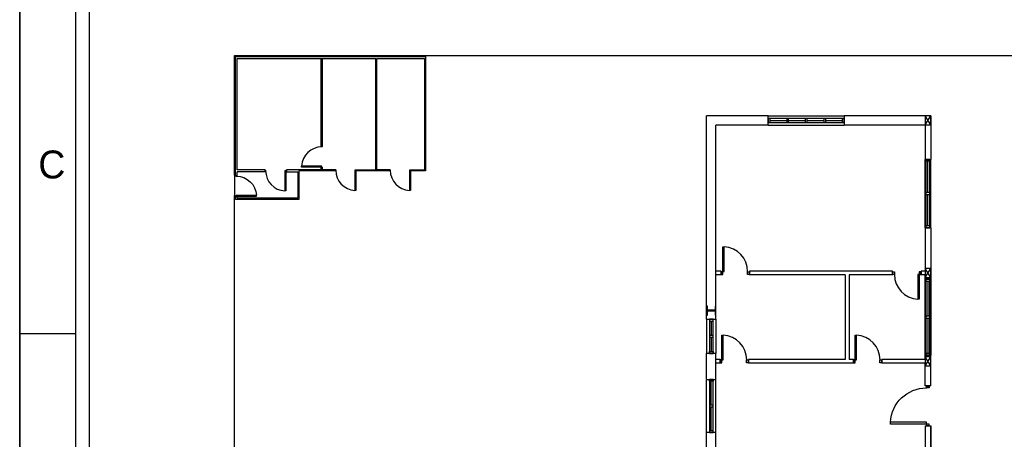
# Model space of a CAD drawing. Header units: millimetres. Extents: x -559 to 10735, y -2326 to 222.
# Tile 634 of 656: x 8187 to 8327, y -781 to -721. Entities that reach past the tile are written whole.
import ezdxf

# ---------------------------------------------------------------- set-up
doc = ezdxf.new("R2010")
doc.units = ezdxf.units.MM
doc.header["$LTSCALE"] = 4
for name, color, linetype in [('Extremos da Area Total', 253, 'Continuous'), ('Modelo', 251, 'Continuous'), ('Modificaçoes da Planta Baixa', 255, 'Continuous'), ('Planta Baixa', 251, 'Continuous')]:
    doc.layers.add(name, color=color, linetype=linetype)

# ---------------------------------------------------------------- blocks, each defined once
blk = doc.blocks.new('AUW01D3S-flat-9-flat-1')
at = {"color": 9}
for p, q in [((-0.075, 0), (-0.075, 1.8)), ((0.075, 0), (0.075, 1.8))]:
    blk.add_line(p, q, dxfattribs=at)
blk = doc.blocks.new('AUD18D1S-flat-19-flat-1')
at = {"color": 9}
for p, q in [((-0.075, 1.8), (0.075, 1.8)), ((0.075, 0), (-0.075, 0))]:
    blk.add_line(p, q, dxfattribs=at)
blk = doc.blocks.new('AUD19D1S-flat-19-flat-1')
at = {"color": 9}
for p, q in [((0, 1.8), (0, 1.8)), ((0, 0), (0, 0))]:
    blk.add_line(p, q, dxfattribs=at)
blk = doc.blocks.new('AUD37D1S-flat-53-flat-1')
at = {"color": 9}
for p, q in [((-0.05, 0.05), (-0.05, 0)), ((0.05, 0.05), (-0.05, 0.05)), ((-0.05, 0), (0.05, 0)), ((0.05, 0), (0.05, 0.05))]:
    blk.add_line(p, q, dxfattribs=at)
at = {"color": 9, "oblique": 36.8699, "width": 1.25, "flags": 3}
for p in [(-0.05, 0.05), (0, 0.05), (0.05, 0.05)]:
    blk.add_attdef('JAMBPT', p, '', height=0.00632, rotation=153.4349, dxfattribs=at)
at = {"color": 9, "width": 0.5, "flags": 3}
for p in [(-0.05, 0.05), (0, 0.05)]:
    blk.add_attdef('JAMBPT', p, '', height=0.01, rotation=90, dxfattribs=at)
blk = doc.blocks.new('AUD37D1S-flat-52-flat-1')
at = {"color": 9}
for p, q in [((-0.05, 0), (0.05, 0)), ((-0.05, -0.05), (-0.05, 0)), ((0.05, 0), (0.05, -0.05)), ((0.05, -0.05), (-0.05, -0.05))]:
    blk.add_line(p, q, dxfattribs=at)
at = {"color": 9, "text_generation_flag": 4, "flags": 3}
for p, height, rotation, width in [((-0.05, -0.05), 0.00632, 206.5651, 1.25), ((-0.05, -0.05), 0.01, 270, 0.5), ((0, -0.05), 0.00632, 206.5651, 1.25), ((0, -0.05), 0.01, 270, 0.5), ((0.05, -0.05), 0.00632, 206.5651, 1.25)]:
    blk.add_attdef('JAMBPT', p, '', height=height, rotation=rotation, dxfattribs=dict(at, width=width))
blk = doc.blocks.new('AUD40D1S-flat-18-flat-1')
at = {"color": 9}
for p, q in [((-0.05, 0.9), (-0.05, -0.9)), ((0.05, 0.9), (-0.05, 0.9)), ((0.05, -0.9), (0.05, 0.9)), ((-0.05, -0.9), (0.05, -0.9))]:
    blk.add_line(p, q, dxfattribs=at)
blk = doc.blocks.new('AUD40D1S-flat-17-flat-1')
at = {"color": 9}
for p, q in [((-0.05, 0.9), (-0.05, -0.9)), ((0.05, 0.9), (-0.05, 0.9)), ((0.05, -0.9), (0.05, 0.9)), ((-0.05, -0.9), (0.05, -0.9))]:
    blk.add_line(p, q, dxfattribs=at)
blk = doc.blocks.new('AUD37D1S-flat-51-flat-1')
at = {"color": 9}
for p, q in [((-0.05, 0.05), (-0.05, 0)), ((0.05, 0.05), (-0.05, 0.05)), ((-0.05, 0), (0.05, 0)), ((0.05, 0), (0.05, 0.05))]:
    blk.add_line(p, q, dxfattribs=at)
at = {"color": 9, "oblique": 36.8699, "width": 1.25, "flags": 3}
for p in [(-0.05, 0.05), (0, 0.05), (0.05, 0.05)]:
    blk.add_attdef('JAMBPT', p, '', height=0.00632, rotation=153.4349, dxfattribs=at)
at = {"color": 9, "width": 0.5, "flags": 3}
for p in [(-0.05, 0.05), (0, 0.05)]:
    blk.add_attdef('JAMBPT', p, '', height=0.01, rotation=90, dxfattribs=at)
blk = doc.blocks.new('AUW01D1S-flat-22-flat-1')
at = {"color": 9}
blk.add_line((0, -0.4125), (0, 0.4125), dxfattribs=at)
blk = doc.blocks.new('AUW01D1S-flat-21-flat-1')
at = {"color": 9}
blk.add_line((0, -0.4125), (0, 0.4125), dxfattribs=at)
blk = doc.blocks.new('AUW01D3S-flat-5-flat-1')
at = {"color": 9}
for p, q in [((-0.075, 0), (-0.075, -2)), ((0.075, 0), (0.075, -2))]:
    blk.add_line(p, q, dxfattribs=at)
blk = doc.blocks.new('AUD18D1S-flat-15-flat-1')
at = {"color": 9}
for p, q in [((-0.075, 0), (0.075, 0)), ((0.075, -2), (-0.075, -2))]:
    blk.add_line(p, q, dxfattribs=at)
blk = doc.blocks.new('AUD19D1S-flat-15-flat-1')
at = {"color": 9}
for p, q in [((0, 0), (0, 0)), ((0, -2), (0, -2))]:
    blk.add_line(p, q, dxfattribs=at)
blk = doc.blocks.new('AUD37D1S-flat-41-flat-1')
at = {"color": 9}
for p, q in [((0.05, 0), (-0.05, 0)), ((-0.05, 0), (-0.05, -0.05)), ((0.05, -0.05), (0.05, 0)), ((-0.05, -0.05), (0.05, -0.05))]:
    blk.add_line(p, q, dxfattribs=at)
at = {"color": 9, "oblique": 36.8699, "width": 1.25, "flags": 3}
for p in [(-0.05, -0.05), (0, -0.05), (0.05, -0.05)]:
    blk.add_attdef('JAMBPT', p, '', height=0.00632, rotation=333.4349, dxfattribs=at)
at = {"color": 9, "width": 0.5, "flags": 3}
for p in [(0, -0.05), (0.05, -0.05)]:
    blk.add_attdef('JAMBPT', p, '', height=0.01, rotation=270, dxfattribs=at)
blk = doc.blocks.new('AUD37D1S-flat-40-flat-1')
at = {"color": 9}
for p, q in [((-0.05, 0.05), (0.05, 0.05)), ((-0.05, 0), (-0.05, 0.05)), ((0.05, 0), (-0.05, 0)), ((0.05, 0.05), (0.05, 0))]:
    blk.add_line(p, q, dxfattribs=at)
at = {"color": 9, "text_generation_flag": 4, "flags": 3}
for p, height, rotation, width in [((-0.05, 0.05), 0.00632, 26.5651, 1.25), ((0, 0.05), 0.01, 90, 0.5), ((0, 0.05), 0.00632, 26.5651, 1.25), ((0.05, 0.05), 0.01, 90, 0.5), ((0.05, 0.05), 0.00632, 26.5651, 1.25)]:
    blk.add_attdef('JAMBPT', p, '', height=height, rotation=rotation, dxfattribs=dict(at, width=width))
blk = doc.blocks.new('AUD40D1S-flat-10-flat-1')
at = {"color": 9}
for p, q in [((0.05, 1), (-0.05, 1)), ((-0.05, 1), (-0.05, -1)), ((0.05, -1), (0.05, 1)), ((-0.05, -1), (0.05, -1))]:
    blk.add_line(p, q, dxfattribs=at)
blk = doc.blocks.new('AUD40D1S-flat-9-flat-1')
at = {"color": 9}
for p, q in [((0.05, 1), (-0.05, 1)), ((-0.05, 1), (-0.05, -1)), ((0.05, -1), (0.05, 1)), ((-0.05, -1), (0.05, -1))]:
    blk.add_line(p, q, dxfattribs=at)
blk = doc.blocks.new('AUD37D1S-flat-39-flat-1')
at = {"color": 9}
for p, q in [((0.05, 0), (-0.05, 0)), ((-0.05, 0), (-0.05, -0.05)), ((0.05, -0.05), (0.05, 0)), ((-0.05, -0.05), (0.05, -0.05))]:
    blk.add_line(p, q, dxfattribs=at)
at = {"color": 9, "oblique": 36.8699, "width": 1.25, "flags": 3}
for p in [(-0.05, -0.05), (0, -0.05), (0.05, -0.05)]:
    blk.add_attdef('JAMBPT', p, '', height=0.00632, rotation=333.4349, dxfattribs=at)
at = {"color": 9, "width": 0.5, "flags": 3}
for p in [(0, -0.05), (0.05, -0.05)]:
    blk.add_attdef('JAMBPT', p, '', height=0.01, rotation=270, dxfattribs=at)
blk = doc.blocks.new('AUW01D1S-flat-14-flat-1')
at = {"color": 9}
blk.add_line((0, 0.4625), (0, -0.4625), dxfattribs=at)
blk = doc.blocks.new('AUW01D1S-flat-13-flat-1')
at = {"color": 9}
blk.add_line((0, 0.4625), (0, -0.4625), dxfattribs=at)
blk = doc.blocks.new('AUW01D3S-flat-4-flat-1')
at = {"color": 9}
for p, q in [((0, 0.125), (2, 0.125)), ((0, -0.125), (2, -0.125))]:
    blk.add_line(p, q, dxfattribs=at)
blk = doc.blocks.new('AUD18D1S-flat-14-flat-1')
at = {"color": 9}
for p, q in [((0, -0.125), (0, 0.125)), ((2, 0.125), (2, -0.125))]:
    blk.add_line(p, q, dxfattribs=at)
blk = doc.blocks.new('AUD19D1S-flat-14-flat-1')
at = {"color": 9}
for p, q in [((0, 0), (0, 0)), ((2, 0), (2, 0))]:
    blk.add_line(p, q, dxfattribs=at)
blk = doc.blocks.new('AUD37D1S-flat-38-flat-1')
at = {"color": 9}
for p, q in [((0, 0.05), (0, -0.05)), ((0.05, 0.05), (0, 0.05)), ((0.05, -0.05), (0.05, 0.05)), ((0, -0.05), (0.05, -0.05))]:
    blk.add_line(p, q, dxfattribs=at)
at = {"color": 9, "oblique": 36.8699, "width": 1.25, "flags": 3}
for p in [(0.05, 0.05), (0.05, 0), (0.05, -0.05)]:
    blk.add_attdef('JAMBPT', p, '', height=0.00632, rotation=63.4349, dxfattribs=at)
at = {"color": 9, "width": 0.5, "flags": 3}
for p in [(0.05, 0.05), (0.05, 0)]:
    blk.add_attdef('JAMBPT', p, '', height=0.01, dxfattribs=at)
blk = doc.blocks.new('AUD37D1S-flat-37-flat-1')
at = {"color": 9}
for p, q in [((-0.05, 0.05), (0, 0.05)), ((-0.05, -0.05), (-0.05, 0.05)), ((0, 0.05), (0, -0.05)), ((0, -0.05), (-0.05, -0.05))]:
    blk.add_line(p, q, dxfattribs=at)
at = {"color": 9, "text_generation_flag": 4, "flags": 3}
for p, height, rotation, width in [((-0.05, 0.05), 0.01, 180, 0.5), ((-0.05, 0), 0.01, 180, 0.5), ((-0.05, 0.05), 0.00632, 116.5651, 1.25), ((-0.05, 0), 0.00632, 116.5651, 1.25), ((-0.05, -0.05), 0.00632, 116.5651, 1.25)]:
    blk.add_attdef('JAMBPT', p, '', height=height, rotation=rotation, dxfattribs=dict(at, width=width))
blk = doc.blocks.new('AUD40D1S-flat-8-flat-1')
at = {"color": 9}
for p, q in [((-1, 0.05), (-1, -0.05)), ((1, 0.05), (-1, 0.05)), ((1, -0.05), (1, 0.05)), ((-1, -0.05), (1, -0.05))]:
    blk.add_line(p, q, dxfattribs=at)
blk = doc.blocks.new('AUD40D1S-flat-7-flat-1')
at = {"color": 9}
for p, q in [((-1, 0.05), (-1, -0.05)), ((1, 0.05), (-1, 0.05)), ((1, -0.05), (1, 0.05)), ((-1, -0.05), (1, -0.05))]:
    blk.add_line(p, q, dxfattribs=at)
blk = doc.blocks.new('AUD37D1S-flat-36-flat-1')
at = {"color": 9}
for p, q in [((0, 0.05), (0, -0.05)), ((0.05, 0.05), (0, 0.05)), ((0.05, -0.05), (0.05, 0.05)), ((0, -0.05), (0.05, -0.05))]:
    blk.add_line(p, q, dxfattribs=at)
at = {"color": 9, "oblique": 36.8699, "width": 1.25, "flags": 3}
for p in [(0.05, 0.05), (0.05, 0), (0.05, -0.05)]:
    blk.add_attdef('JAMBPT', p, '', height=0.00632, rotation=63.4349, dxfattribs=at)
at = {"color": 9, "width": 0.5, "flags": 3}
for p in [(0.05, 0.05), (0.05, 0)]:
    blk.add_attdef('JAMBPT', p, '', height=0.01, dxfattribs=at)
blk = doc.blocks.new('AUD37D1S-flat-35-flat-1')
at = {"color": 9}
for p, q in [((0, 0.05), (0, -0.05)), ((0.05, 0.05), (0, 0.05)), ((0.05, -0.05), (0.05, 0.05)), ((0, -0.05), (0.05, -0.05))]:
    blk.add_line(p, q, dxfattribs=at)
at = {"color": 9, "oblique": 36.8699, "width": 1.25, "flags": 3}
for p in [(0.05, 0.05), (0.05, 0), (0.05, -0.05)]:
    blk.add_attdef('JAMBPT', p, '', height=0.00632, rotation=63.4349, dxfattribs=at)
at = {"color": 9, "width": 0.5, "flags": 3}
for p in [(0.05, 0.05), (0.05, 0)]:
    blk.add_attdef('JAMBPT', p, '', height=0.01, dxfattribs=at)
blk = doc.blocks.new('AUD37D1S-flat-34-flat-1')
at = {"color": 9}
for p, q in [((0, 0.05), (0, -0.05)), ((0.05, 0.05), (0, 0.05)), ((0.05, -0.05), (0.05, 0.05)), ((0, -0.05), (0.05, -0.05))]:
    blk.add_line(p, q, dxfattribs=at)
at = {"color": 9, "oblique": 36.8699, "width": 1.25, "flags": 3}
for p in [(0.05, 0.05), (0.05, 0), (0.05, -0.05)]:
    blk.add_attdef('JAMBPT', p, '', height=0.00632, rotation=63.4349, dxfattribs=at)
at = {"color": 9, "width": 0.5, "flags": 3}
for p in [(0.05, 0.05), (0.05, 0)]:
    blk.add_attdef('JAMBPT', p, '', height=0.01, dxfattribs=at)
blk = doc.blocks.new('AUW01D1S-flat-12-flat-1')
at = {"color": 9}
blk.add_line((-0.21875, 0), (0.21875, 0), dxfattribs=at)
blk = doc.blocks.new('AUW01D1S-flat-11-flat-1')
at = {"color": 9}
blk.add_line((-0.21875, 0), (0.21875, 0), dxfattribs=at)
blk = doc.blocks.new('AUW01D1S-flat-10-flat-1')
at = {"color": 9}
blk.add_line((-0.21875, 0), (0.21875, 0), dxfattribs=at)
blk = doc.blocks.new('AUW01D1S-flat-9-flat-1')
at = {"color": 9}
blk.add_line((-0.21875, 0), (0.21875, 0), dxfattribs=at)
blk = doc.blocks.new('AUW01D3S-flat-2-flat-1')
at = {"color": 9}
for p, q in [((-0.125, 0), (-0.125, 1.4)), ((0.125, 0), (0.125, 1.4))]:
    blk.add_line(p, q, dxfattribs=at)
blk = doc.blocks.new('AUD18D1S-flat-12-flat-1')
at = {"color": 9}
for p, q in [((-0.125, 1.4), (0.125, 1.4)), ((0.125, 0), (-0.125, 0))]:
    blk.add_line(p, q, dxfattribs=at)
blk = doc.blocks.new('AUD19D1S-flat-12-flat-1')
at = {"color": 9}
for p, q in [((0, 1.4), (0, 1.4)), ((0, 0), (0, 0))]:
    blk.add_line(p, q, dxfattribs=at)
blk = doc.blocks.new('AUD37D1S-flat-28-flat-1')
at = {"color": 9}
for p, q in [((-0.05, 0.05), (-0.05, 0)), ((0.05, 0.05), (-0.05, 0.05)), ((-0.05, 0), (0.05, 0)), ((0.05, 0), (0.05, 0.05))]:
    blk.add_line(p, q, dxfattribs=at)
at = {"color": 9, "oblique": 36.8699, "width": 1.25, "flags": 3}
for p in [(-0.05, 0.05), (0, 0.05), (0.05, 0.05)]:
    blk.add_attdef('JAMBPT', p, '', height=0.00632, rotation=153.4349, dxfattribs=at)
at = {"color": 9, "width": 0.5, "flags": 3}
for p in [(-0.05, 0.05), (0, 0.05)]:
    blk.add_attdef('JAMBPT', p, '', height=0.01, rotation=90, dxfattribs=at)
blk = doc.blocks.new('AUD37D1S-flat-27-flat-1')
at = {"color": 9}
for p, q in [((-0.05, 0), (0.05, 0)), ((-0.05, -0.05), (-0.05, 0)), ((0.05, 0), (0.05, -0.05)), ((0.05, -0.05), (-0.05, -0.05))]:
    blk.add_line(p, q, dxfattribs=at)
at = {"color": 9, "text_generation_flag": 4, "flags": 3}
for p, height, rotation, width in [((-0.05, -0.05), 0.00632, 206.5651, 1.25), ((-0.05, -0.05), 0.01, 270, 0.5), ((0, -0.05), 0.00632, 206.5651, 1.25), ((0, -0.05), 0.01, 270, 0.5), ((0.05, -0.05), 0.00632, 206.5651, 1.25)]:
    blk.add_attdef('JAMBPT', p, '', height=height, rotation=rotation, dxfattribs=dict(at, width=width))
blk = doc.blocks.new('AUD40D1S-flat-4-flat-1')
at = {"color": 9}
for p, q in [((-0.05, 0.7), (-0.05, -0.7)), ((0.05, 0.7), (-0.05, 0.7)), ((0.05, -0.7), (0.05, 0.7)), ((-0.05, -0.7), (0.05, -0.7))]:
    blk.add_line(p, q, dxfattribs=at)
blk = doc.blocks.new('AUD40D1S-flat-3-flat-1')
at = {"color": 9}
for p, q in [((-0.05, 0.7), (-0.05, -0.7)), ((0.05, 0.7), (-0.05, 0.7)), ((0.05, -0.7), (0.05, 0.7)), ((-0.05, -0.7), (0.05, -0.7))]:
    blk.add_line(p, q, dxfattribs=at)
blk = doc.blocks.new('AUD37D1S-flat-26-flat-1')
at = {"color": 9}
for p, q in [((-0.05, 0.05), (-0.05, 0)), ((0.05, 0.05), (-0.05, 0.05)), ((-0.05, 0), (0.05, 0)), ((0.05, 0), (0.05, 0.05))]:
    blk.add_line(p, q, dxfattribs=at)
at = {"color": 9, "oblique": 36.8699, "width": 1.25, "flags": 3}
for p in [(-0.05, 0.05), (0, 0.05), (0.05, 0.05)]:
    blk.add_attdef('JAMBPT', p, '', height=0.00632, rotation=153.4349, dxfattribs=at)
at = {"color": 9, "width": 0.5, "flags": 3}
for p in [(-0.05, 0.05), (0, 0.05)]:
    blk.add_attdef('JAMBPT', p, '', height=0.01, rotation=90, dxfattribs=at)
blk = doc.blocks.new('AUW01D1S-flat-4-flat-1')
at = {"color": 9}
blk.add_line((0, -0.3125), (0, 0.3125), dxfattribs=at)
blk = doc.blocks.new('AUW01D1S-flat-3-flat-1')
at = {"color": 9}
blk.add_line((0, -0.3125), (0, 0.3125), dxfattribs=at)
blk = doc.blocks.new('AUW01D3S-flat-1-flat-1')
at = {"color": 9}
for p, q in [((-0.125, 0), (-0.125, -0.9)), ((0.125, 0), (0.125, -0.9))]:
    blk.add_line(p, q, dxfattribs=at)
blk = doc.blocks.new('AUD18D1S-flat-11-flat-1')
at = {"color": 9}
for p, q in [((-0.125, 0), (0.125, 0)), ((0.125, -0.9), (-0.125, -0.9))]:
    blk.add_line(p, q, dxfattribs=at)
blk = doc.blocks.new('AUD19D1S-flat-11-flat-1')
at = {"color": 9}
for p, q in [((0, 0), (0, 0)), ((0, -0.9), (0, -0.9))]:
    blk.add_line(p, q, dxfattribs=at)
blk = doc.blocks.new('AUD37D1S-flat-25-flat-1')
at = {"color": 9}
for p, q in [((0.05, 0), (-0.05, 0)), ((-0.05, 0), (-0.05, -0.05)), ((0.05, -0.05), (0.05, 0)), ((-0.05, -0.05), (0.05, -0.05))]:
    blk.add_line(p, q, dxfattribs=at)
at = {"color": 9, "oblique": 36.8699, "width": 1.25, "flags": 3}
for p in [(-0.05, -0.05), (0, -0.05), (0.05, -0.05)]:
    blk.add_attdef('JAMBPT', p, '', height=0.00632, rotation=333.4349, dxfattribs=at)
at = {"color": 9, "width": 0.5, "flags": 3}
for p in [(0, -0.05), (0.05, -0.05)]:
    blk.add_attdef('JAMBPT', p, '', height=0.01, rotation=270, dxfattribs=at)
blk = doc.blocks.new('AUD37D1S-flat-24-flat-1')
at = {"color": 9}
for p, q in [((-0.05, 0.05), (0.05, 0.05)), ((-0.05, 0), (-0.05, 0.05)), ((0.05, 0), (-0.05, 0)), ((0.05, 0.05), (0.05, 0))]:
    blk.add_line(p, q, dxfattribs=at)
at = {"color": 9, "text_generation_flag": 4, "flags": 3}
for p, height, rotation, width in [((-0.05, 0.05), 0.00632, 26.5651, 1.25), ((0, 0.05), 0.01, 90, 0.5), ((0, 0.05), 0.00632, 26.5651, 1.25), ((0.05, 0.05), 0.01, 90, 0.5), ((0.05, 0.05), 0.00632, 26.5651, 1.25)]:
    blk.add_attdef('JAMBPT', p, '', height=height, rotation=rotation, dxfattribs=dict(at, width=width))
blk = doc.blocks.new('AUD40D1S-flat-2-flat-1')
at = {"color": 9}
for p, q in [((0.05, 0.45), (-0.05, 0.45)), ((-0.05, 0.45), (-0.05, -0.45)), ((0.05, -0.45), (0.05, 0.45)), ((-0.05, -0.45), (0.05, -0.45))]:
    blk.add_line(p, q, dxfattribs=at)
blk = doc.blocks.new('AUD40D1S-flat-1-flat-1')
at = {"color": 9}
for p, q in [((0.05, 0.45), (-0.05, 0.45)), ((-0.05, 0.45), (-0.05, -0.45)), ((0.05, -0.45), (0.05, 0.45)), ((-0.05, -0.45), (0.05, -0.45))]:
    blk.add_line(p, q, dxfattribs=at)
blk = doc.blocks.new('AUD37D1S-flat-23-flat-1')
at = {"color": 9}
for p, q in [((0.05, 0), (-0.05, 0)), ((-0.05, 0), (-0.05, -0.05)), ((0.05, -0.05), (0.05, 0)), ((-0.05, -0.05), (0.05, -0.05))]:
    blk.add_line(p, q, dxfattribs=at)
at = {"color": 9, "oblique": 36.8699, "width": 1.25, "flags": 3}
for p in [(-0.05, -0.05), (0, -0.05), (0.05, -0.05)]:
    blk.add_attdef('JAMBPT', p, '', height=0.00632, rotation=333.4349, dxfattribs=at)
at = {"color": 9, "width": 0.5, "flags": 3}
for p in [(0, -0.05), (0.05, -0.05)]:
    blk.add_attdef('JAMBPT', p, '', height=0.01, rotation=270, dxfattribs=at)
blk = doc.blocks.new('AUW01D1S-flat-2-flat-1')
at = {"color": 9}
blk.add_line((0, 0.1875), (0, -0.1875), dxfattribs=at)
blk = doc.blocks.new('AUW01D1S-flat-1-flat-1')
at = {"color": 9}
blk.add_line((0, 0.1875), (0, -0.1875), dxfattribs=at)
blk = doc.blocks.new('AUD18D1S-flat-8-flat-1')
at = {"color": 9}
for p, q in [((0, -0.05), (0, 0.05)), ((0.75, 0.05), (0.75, -0.05))]:
    blk.add_line(p, q, dxfattribs=at)
blk = doc.blocks.new('AUD19D1S-flat-8-flat-1')
at = {"color": 9}
for p, q in [((0, 0), (0, 0)), ((0.75, 0), (0.75, 0))]:
    blk.add_line(p, q, dxfattribs=at)
blk = doc.blocks.new('AUD37D1S-flat-18-flat-1')
at = {"color": 9}
for p, q in [((0, 0.0375), (0, -0.0375)), ((0.05, 0.0375), (0, 0.0375)), ((0.05, -0.0375), (0.05, 0.0375)), ((0, -0.0375), (0.05, -0.0375))]:
    blk.add_line(p, q, dxfattribs=at)
at = {"color": 9, "oblique": 22.61986, "width": 1.083333, "flags": 3}
for p in [(0.05, 0.0375), (0.05, 0), (0.05, -0.0375)]:
    blk.add_attdef('JAMBPT', p, '', height=0.00588, rotation=56.30993, dxfattribs=at)
at = {"color": 9, "width": 0.666667, "flags": 3}
for p in [(0.05, 0.0375), (0.05, 0)]:
    blk.add_attdef('JAMBPT', p, '', height=0.0075, dxfattribs=at)
blk = doc.blocks.new('AUD37D1S-flat-17-flat-1')
at = {"color": 9}
for p, q in [((-0.05, 0.0375), (0, 0.0375)), ((-0.05, -0.0375), (-0.05, 0.0375)), ((0, 0.0375), (0, -0.0375)), ((0, -0.0375), (-0.05, -0.0375))]:
    blk.add_line(p, q, dxfattribs=at)
at = {"color": 9, "text_generation_flag": 4, "flags": 3}
for p, height, rotation, width in [((-0.05, 0.0375), 0.0075, 180, 0.666667), ((-0.05, 0), 0.0075, 180, 0.666667), ((-0.05, 0.0375), 0.00588, 123.69007, 1.083333), ((-0.05, 0), 0.00588, 123.69007, 1.083333), ((-0.05, -0.0375), 0.00588, 123.69007, 1.083333)]:
    blk.add_attdef('JAMBPT', p, '', height=height, rotation=rotation, dxfattribs=dict(at, width=width))
blk = doc.blocks.new('AUD41D1S-flat-8-flat-1')
at = {"color": 9}
for p, q in [((-0.375, 0.0375), (-0.375, -0.0375)), ((0.375, -0.0375), (0.375, 0.0375))]:
    blk.add_line(p, q, dxfattribs=at)
blk = doc.blocks.new('AUD29D1S-flat-12-flat-1')
at = {"color": 9}
for p, q in [((-0.325, 0.65), (-0.293, 0.65)), ((-0.325, 0), (-0.325, 0.65)), ((-0.293, 0), (-0.293, 0.65)), ((-0.325, 0), (-0.293, 0))]:
    blk.add_line(p, q, dxfattribs=at)
blk.add_ellipse((-0.325, 0), major_axis=(-0.46, 0.46), ratio=1, start_param=3.926991, end_param=5.449157, dxfattribs=at)
blk = doc.blocks.new('AUD18D1S-flat-7-flat-1')
at = {"color": 9}
for p, q in [((0, -0.05), (0, 0.05)), ((0.75, 0.05), (0.75, -0.05))]:
    blk.add_line(p, q, dxfattribs=at)
blk = doc.blocks.new('AUD19D1S-flat-7-flat-1')
at = {"color": 9}
for p, q in [((0, 0), (0, 0)), ((0.75, 0), (0.75, 0))]:
    blk.add_line(p, q, dxfattribs=at)
blk = doc.blocks.new('AUD37D1S-flat-16-flat-1')
at = {"color": 9}
for p, q in [((0, 0.0375), (0, -0.0375)), ((0.05, 0.0375), (0, 0.0375)), ((0.05, -0.0375), (0.05, 0.0375)), ((0, -0.0375), (0.05, -0.0375))]:
    blk.add_line(p, q, dxfattribs=at)
at = {"color": 9, "oblique": 22.61986, "width": 1.083333, "flags": 3}
for p in [(0.05, 0.0375), (0.05, 0), (0.05, -0.0375)]:
    blk.add_attdef('JAMBPT', p, '', height=0.00588, rotation=56.30993, dxfattribs=at)
at = {"color": 9, "width": 0.666667, "flags": 3}
for p in [(0.05, 0.0375), (0.05, 0)]:
    blk.add_attdef('JAMBPT', p, '', height=0.0075, dxfattribs=at)
blk = doc.blocks.new('AUD37D1S-flat-15-flat-1')
at = {"color": 9}
for p, q in [((-0.05, 0.0375), (0, 0.0375)), ((-0.05, -0.0375), (-0.05, 0.0375)), ((0, 0.0375), (0, -0.0375)), ((0, -0.0375), (-0.05, -0.0375))]:
    blk.add_line(p, q, dxfattribs=at)
at = {"color": 9, "text_generation_flag": 4, "flags": 3}
for p, height, rotation, width in [((-0.05, 0.0375), 0.0075, 180, 0.666667), ((-0.05, 0), 0.0075, 180, 0.666667), ((-0.05, 0.0375), 0.00588, 123.69007, 1.083333), ((-0.05, 0), 0.00588, 123.69007, 1.083333), ((-0.05, -0.0375), 0.00588, 123.69007, 1.083333)]:
    blk.add_attdef('JAMBPT', p, '', height=height, rotation=rotation, dxfattribs=dict(at, width=width))
blk = doc.blocks.new('AUD41D1S-flat-7-flat-1')
at = {"color": 9}
for p, q in [((-0.375, 0.0375), (-0.375, -0.0375)), ((0.375, -0.0375), (0.375, 0.0375))]:
    blk.add_line(p, q, dxfattribs=at)
blk = doc.blocks.new('AUD29D1S-flat-11-flat-1')
at = {"color": 9}
for p, q in [((-0.325, 0.65), (-0.293, 0.65)), ((-0.325, 0), (-0.325, 0.65)), ((-0.293, 0), (-0.293, 0.65)), ((-0.325, 0), (-0.293, 0))]:
    blk.add_line(p, q, dxfattribs=at)
blk.add_ellipse((-0.325, 0), major_axis=(-0.46, 0.46), ratio=1, start_param=3.926991, end_param=5.449157, dxfattribs=at)
blk = doc.blocks.new('AUD18D1S-flat-6-flat-1')
at = {"color": 9}
for p, q in [((-0.75, -0.05), (-0.75, 0.05)), ((0, 0.05), (0, -0.05))]:
    blk.add_line(p, q, dxfattribs=at)
blk = doc.blocks.new('AUD19D1S-flat-6-flat-1')
at = {"color": 9}
for p, q in [((-0.75, 0), (-0.75, 0)), ((0, 0), (0, 0))]:
    blk.add_line(p, q, dxfattribs=at)
blk = doc.blocks.new('AUD37D1S-flat-14-flat-1')
at = {"color": 9}
for p, q in [((-0.05, 0.0375), (-0.05, -0.0375)), ((0, 0.0375), (-0.05, 0.0375)), ((0, -0.0375), (0, 0.0375)), ((-0.05, -0.0375), (0, -0.0375))]:
    blk.add_line(p, q, dxfattribs=at)
at = {"color": 9, "width": 0.666667, "flags": 3}
for p in [(-0.05, 0), (-0.05, -0.0375)]:
    blk.add_attdef('JAMBPT', p, '', height=0.0075, rotation=180, dxfattribs=at)
at = {"color": 9, "oblique": 22.61986, "width": 1.083333, "flags": 3}
for p in [(-0.05, 0.0375), (-0.05, 0), (-0.05, -0.0375)]:
    blk.add_attdef('JAMBPT', p, '', height=0.00588, rotation=236.30993, dxfattribs=at)
blk = doc.blocks.new('AUD37D1S-flat-13-flat-1')
at = {"color": 9}
for p, q in [((0, -0.0375), (0, 0.0375)), ((0, 0.0375), (0.05, 0.0375)), ((0.05, 0.0375), (0.05, -0.0375)), ((0.05, -0.0375), (0, -0.0375))]:
    blk.add_line(p, q, dxfattribs=at)
at = {"color": 9, "text_generation_flag": 4, "width": 1.083333, "flags": 3}
for p in [(0.05, 0.0375), (0.05, 0), (0.05, -0.0375)]:
    blk.add_attdef('JAMBPT', p, '', height=0.00588, rotation=303.69007, dxfattribs=at)
at = {"color": 9, "text_generation_flag": 4, "width": 0.666667, "flags": 3}
for p in [(0.05, 0), (0.05, -0.0375)]:
    blk.add_attdef('JAMBPT', p, '', height=0.0075, dxfattribs=at)
blk = doc.blocks.new('AUD41D1S-flat-6-flat-1')
at = {"color": 9}
for p, q in [((-0.375, 0.0375), (-0.375, -0.0375)), ((0.375, -0.0375), (0.375, 0.0375))]:
    blk.add_line(p, q, dxfattribs=at)
blk = doc.blocks.new('AUD29D1S-flat-10-flat-1')
at = {"color": 9}
for p, q in [((0.325, 0), (0.293, 0)), ((0.293, 0), (0.293, -0.65)), ((0.325, 0), (0.325, -0.65)), ((0.325, -0.65), (0.293, -0.65))]:
    blk.add_line(p, q, dxfattribs=at)
blk.add_ellipse((0.325, 0), major_axis=(0.46, 0.46), ratio=1, start_param=2.356194, end_param=3.878361, dxfattribs=at)
blk = doc.blocks.new('AUD18D1S-flat-5-flat-1')
at = {"color": 9}
for p, q in [((0, -0.05), (0, 0.05)), ((0.75, 0.05), (0.75, -0.05))]:
    blk.add_line(p, q, dxfattribs=at)
blk = doc.blocks.new('AUD19D1S-flat-5-flat-1')
at = {"color": 9}
for p, q in [((0, 0), (0, 0)), ((0.75, 0), (0.75, 0))]:
    blk.add_line(p, q, dxfattribs=at)
blk = doc.blocks.new('AUD37D1S-flat-12-flat-1')
at = {"color": 9}
for p, q in [((0, 0.0375), (0, -0.0375)), ((0.05, 0.0375), (0, 0.0375)), ((0.05, -0.0375), (0.05, 0.0375)), ((0, -0.0375), (0.05, -0.0375))]:
    blk.add_line(p, q, dxfattribs=at)
at = {"color": 9, "oblique": 22.61986, "width": 1.083333, "flags": 3}
for p in [(0.05, 0.0375), (0.05, 0), (0.05, -0.0375)]:
    blk.add_attdef('JAMBPT', p, '', height=0.00588, rotation=56.30993, dxfattribs=at)
at = {"color": 9, "width": 0.666667, "flags": 3}
for p in [(0.05, 0.0375), (0.05, 0)]:
    blk.add_attdef('JAMBPT', p, '', height=0.0075, dxfattribs=at)
blk = doc.blocks.new('AUD37D1S-flat-11-flat-1')
at = {"color": 9}
for p, q in [((-0.05, 0.0375), (0, 0.0375)), ((-0.05, -0.0375), (-0.05, 0.0375)), ((0, 0.0375), (0, -0.0375)), ((0, -0.0375), (-0.05, -0.0375))]:
    blk.add_line(p, q, dxfattribs=at)
at = {"color": 9, "text_generation_flag": 4, "flags": 3}
for p, height, rotation, width in [((-0.05, 0.0375), 0.0075, 180, 0.666667), ((-0.05, 0), 0.0075, 180, 0.666667), ((-0.05, 0.0375), 0.00588, 123.69007, 1.083333), ((-0.05, 0), 0.00588, 123.69007, 1.083333), ((-0.05, -0.0375), 0.00588, 123.69007, 1.083333)]:
    blk.add_attdef('JAMBPT', p, '', height=height, rotation=rotation, dxfattribs=dict(at, width=width))
blk = doc.blocks.new('AUD41D1S-flat-5-flat-1')
at = {"color": 9}
for p, q in [((-0.375, 0.0375), (-0.375, -0.0375)), ((0.375, -0.0375), (0.375, 0.0375))]:
    blk.add_line(p, q, dxfattribs=at)
blk = doc.blocks.new('AUD29D1S-flat-9-flat-1')
at = {"color": 9}
for p, q in [((-0.325, 0.65), (-0.293, 0.65)), ((-0.325, 0), (-0.325, 0.65)), ((-0.293, 0), (-0.293, 0.65)), ((-0.325, 0), (-0.293, 0))]:
    blk.add_line(p, q, dxfattribs=at)
blk.add_ellipse((-0.325, 0), major_axis=(-0.46, 0.46), ratio=1, start_param=3.926991, end_param=5.449157, dxfattribs=at)
blk = doc.blocks.new('AUD29D1S-flat-5-flat-1')
at = {"color": 9}
for p, q in [((0.265, 0), (0.239, 0)), ((0.239, 0), (0.239, -0.53)), ((0.265, 0), (0.265, -0.53)), ((0.265, -0.53), (0.239, -0.53))]:
    blk.add_line(p, q, dxfattribs=at)
blk.add_ellipse((0.265, 0), major_axis=(-0.375, 0.375), ratio=1, start_param=0.785398, end_param=2.307564, dxfattribs=at)
blk = doc.blocks.new('AUD29D1S-flat-3-flat-1')
at = {"color": 9}
for p, q in [((0.265, 0), (0.239, 0)), ((0.239, 0), (0.239, -0.53)), ((0.265, 0), (0.265, -0.53)), ((0.265, -0.53), (0.239, -0.53))]:
    blk.add_line(p, q, dxfattribs=at)
blk.add_ellipse((0.265, 0), major_axis=(-0.375, 0.375), ratio=1, start_param=0.785398, end_param=2.307564, dxfattribs=at)
blk = doc.blocks.new('AUD29D1S-flat-2-flat-1')
at = {"color": 9}
for p, q in [((0.265, 0), (0.239, 0)), ((0.239, 0), (0.239, -0.53)), ((0.265, 0), (0.265, -0.53)), ((0.265, -0.53), (0.239, -0.53))]:
    blk.add_line(p, q, dxfattribs=at)
blk.add_ellipse((0.265, 0), major_axis=(-0.375, 0.375), ratio=1, start_param=0.785398, end_param=2.307564, dxfattribs=at)
blk = doc.blocks.new('AUD29D1S-flat-1-flat-1')
at = {"color": 9}
for p, q in [((-0.53, -0.265), (-0.53, -0.239)), ((0, -0.239), (-0.53, -0.239)), ((0, -0.265), (0, -0.239)), ((0, -0.265), (-0.53, -0.265))]:
    blk.add_line(p, q, dxfattribs=at)
blk.add_ellipse((0, -0.265), major_axis=(-0.375, 0.375), ratio=1, start_param=-0.785398, end_param=0.736768, dxfattribs=at)
blk = doc.blocks.new('AUD18D1S-flat-27-flat-1')
at = {"color": 9}
for p, q in [((-0.075, 1.05), (0.075, 1.05)), ((0.075, 0), (-0.075, 0))]:
    blk.add_line(p, q, dxfattribs=at)
blk = doc.blocks.new('AUD19D1S-flat-27-flat-1')
at = {"color": 9}
for p, q in [((0, 1.05), (0, 1.05)), ((0, 0), (0, 0))]:
    blk.add_line(p, q, dxfattribs=at)
blk = doc.blocks.new('AUD37D1S-flat-73-flat-1')
at = {"color": 9}
for p, q in [((-0.0375, 0.05), (-0.0375, 0)), ((0.0375, 0.05), (-0.0375, 0.05)), ((-0.0375, 0), (0.0375, 0)), ((0.0375, 0), (0.0375, 0.05))]:
    blk.add_line(p, q, dxfattribs=at)
at = {"color": 9, "oblique": 22.61986, "width": 1.083333, "flags": 3}
for p in [(-0.0375, 0.05), (0, 0.05), (0.0375, 0.05)]:
    blk.add_attdef('JAMBPT', p, '', height=0.00588, rotation=146.30993, dxfattribs=at)
at = {"color": 9, "width": 0.666667, "flags": 3}
for p in [(-0.0375, 0.05), (0, 0.05)]:
    blk.add_attdef('JAMBPT', p, '', height=0.0075, rotation=90, dxfattribs=at)
blk = doc.blocks.new('AUD37D1S-flat-72-flat-1')
at = {"color": 9}
for p, q in [((-0.0375, 0), (0.0375, 0)), ((-0.0375, -0.05), (-0.0375, 0)), ((0.0375, 0), (0.0375, -0.05)), ((0.0375, -0.05), (-0.0375, -0.05))]:
    blk.add_line(p, q, dxfattribs=at)
at = {"color": 9, "text_generation_flag": 4, "flags": 3}
for p, height, rotation, width in [((-0.0375, -0.05), 0.00588, 213.69007, 1.083333), ((-0.0375, -0.05), 0.0075, 270, 0.666667), ((0, -0.05), 0.00588, 213.69007, 1.083333), ((0, -0.05), 0.0075, 270, 0.666667), ((0.0375, -0.05), 0.00588, 213.69007, 1.083333)]:
    blk.add_attdef('JAMBPT', p, '', height=height, rotation=rotation, dxfattribs=dict(at, width=width))
blk = doc.blocks.new('AUD41D1S-flat-16-flat-1')
at = {"color": 9}
for p, q in [((0.0375, 0.525), (-0.0375, 0.525)), ((-0.0375, -0.525), (0.0375, -0.525))]:
    blk.add_line(p, q, dxfattribs=at)
blk = doc.blocks.new('AUD30D1S-flat-4-flat-1')
at = {"color": 9}
for p, q in [((-0.95, 0.475), (-0.95, 0.429)), ((0, 0.475), (-0.95, 0.475)), ((0, 0.429), (-0.95, 0.429)), ((0, 0.475), (0, 0.429))]:
    blk.add_line(p, q, dxfattribs=at)
blk.add_ellipse((0, 0.475), major_axis=(0.672, 0.672), ratio=1, start_param=2.404825, end_param=3.926991, dxfattribs=at)

msp = doc.modelspace()

# ---------------------------------------------------------------- linework, layer by layer
at = {"layer": 'Extremos da Area Total'}
msp.add_line((8217.79, -743.4), (8217.79, -746.25), dxfattribs=at)
msp.add_lwpolyline([(8217.79, -743.4), (8217.79, -726.48), (8720.6, -726.48), (8720.6, -871.76), (8217.79, -871.76), (8217.79, -746.25)], dxfattribs=at)
at = {"layer": 'Modelo'}
for p, q in [((8187.43, -914.07), (8187.43, -617.48)), ((8187.43, -716.34), (8187.43, -815.21)), ((8187.43, -765.77), (8195.34, -765.77))]:
    msp.add_line(p, q, dxfattribs=at)
for points in [[(8195.34, -993.16), (8743.05, -993.16), (8743.05, -617.48), (8195.34, -617.48)], [(8741.08, -991.19), (8197.32, -991.19), (8197.32, -619.45), (8741.08, -619.45)]]:
    msp.add_lwpolyline(points, close=True, dxfattribs=at)
at = {"layer": 'Modificaçoes da Planta Baixa'}
for p, q in [((8230.06, -739.31), (8230.06, -726.88)), ((8230.24, -739.31), (8230.24, -726.88)), ((8237.78, -742.63), (8237.78, -726.88)), ((8237.95, -742.63), (8237.95, -726.88)), ((8230.08, -739.31), (8230.06, -739.31)), ((8230.06, -739.31), (8230.24, -739.31)), ((8218.17, -743.54), (8217.97, -743.54)), ((8222.13, -742.92), (8218.17, -742.92)), ((8218.17, -743.54), (8218.17, -742.92)), ((8222.13, -742.63), (8218.18, -742.63)), ((8222.13, -742.92), (8222.13, -742.63)), ((8225.07, -742.85), (8225.07, -742.92)), ((8225.16, -742.69), (8225.16, -742.63)), ((8225.16, -742.63), (8225.16, -742.92)), ((8230.06, -742.63), (8230.06, -742.33)), ((8230.06, -742.33), (8230.24, -742.33)), ((8230.24, -742.63), (8230.24, -742.33)), ((8235.07, -742.63), (8237.78, -742.63)), ((8242.68, -742.77), (8242.68, -742.84)), ((8242.77, -742.63), (8244.69, -742.63)), ((8218.07, -746.39), (8218.07, -746.25)), ((8218.17, -746.67), (8218.17, -746.39)), ((8218.17, -746.46), (8217.97, -746.46))]:
    msp.add_line(p, q, dxfattribs=at)
for points in [[(8217.97, -742.77), (8217.97, -742.77), (8217.97, -726.61), (8244.84, -726.61), (8244.84, -742.77), (8242.68, -742.77)], [(8218.18, -742.63), (8218.18, -726.88), (8237.78, -726.88)], [(8237.95, -726.88), (8244.69, -726.88), (8244.69, -742.63)], [(8226.93, -742.77), (8226.93, -746.82), (8217.97, -746.82), (8217.97, -746.39)], [(8217.97, -743.54), (8217.97, -742.77)], [(8225.16, -742.92), (8226.77, -742.92), (8226.77, -746.67), (8218.17, -746.67), (8218.17, -746.54)], [(8230.06, -742.63), (8225.16, -742.63)], [(8232.13, -742.77), (8226.93, -742.77)], [(8232.13, -742.63), (8230.24, -742.63)], [(8239.83, -742.77), (8234.84, -742.77)], [(8239.83, -742.63), (8237.95, -742.63)]]:
    msp.add_lwpolyline(points, dxfattribs=at)
for points in [[(8230.22, -739.31), (8230.22, -739.4), (8230.08, -739.4), (8230.08, -739.31)], [(8230.22, -742.25), (8230.22, -742.33), (8230.08, -742.33), (8230.08, -742.25)], [(8218.17, -743.47), (8217.97, -743.47), (8217.97, -743.47), (8218.17, -743.47)], [(8222.13, -742.7), (8222.22, -742.7), (8222.22, -742.85), (8222.13, -742.85)], [(8225.07, -742.69), (8225.16, -742.69), (8225.16, -742.85), (8225.07, -742.85)], [(8225.07, -742.69), (8225.16, -742.69), (8225.16, -742.85), (8225.07, -742.85)], [(8232.04, -742.63), (8232.13, -742.63), (8232.13, -742.77), (8232.04, -742.77)], [(8234.98, -742.63), (8235.07, -742.63), (8235.07, -742.77), (8234.98, -742.77)], [(8239.74, -742.63), (8239.83, -742.63), (8239.83, -742.77), (8239.74, -742.77)], [(8242.68, -742.63), (8242.77, -742.63), (8242.77, -742.77), (8242.68, -742.77)], [(8218.17, -746.39), (8217.97, -746.39), (8217.97, -746.39), (8218.17, -746.39)]]:
    msp.add_lwpolyline(points, close=True, dxfattribs=at)
at = {"layer": 'Planta Baixa'}
for p, q in [((8293.3, -734.99), (8284.57, -734.99)), ((8284.57, -763.78), (8284.57, -734.99)), ((8316.29, -734.99), (8304.06, -734.99)), ((8316.29, -736.3), (8315.48, -735.01)), ((8315.48, -736.3), (8316.29, -735.01)), ((8316.29, -734.99), (8316.29, -741.17)), ((8293.3, -736.33), (8285.91, -736.33)), ((8285.91, -763.78), (8285.91, -736.33)), ((8315.48, -736.33), (8304.06, -736.33)), ((8315.48, -736.33), (8315.48, -741.17)), ((8315.48, -750.85), (8315.48, -762.54)), ((8316.29, -750.85), (8316.29, -762.54)), ((8286.62, -756.98), (8285.91, -756.98)), ((8286.62, -757.51), (8285.91, -757.51)), ((8310.87, -756.98), (8290.66, -756.98)), ((8304.19, -757.51), (8290.66, -757.51)), ((8304.19, -757.51), (8304.19, -769.45)), ((8304.73, -757.51), (8304.73, -769.45)), ((8310.87, -757.51), (8304.73, -757.51)), ((8315.48, -756.98), (8314.91, -756.98)), ((8315.48, -757.51), (8314.91, -757.51)), ((8316.29, -757.89), (8315.48, -756.6)), ((8315.48, -757.89), (8316.29, -756.6)), ((8315.48, -769.45), (8315.48, -757.51)), ((8316.29, -773.21), (8316.29, -757.81)), ((8315.48, -762.54), (8315.48, -769.45)), ((8284.57, -772.22), (8284.57, -768.62)), ((8285.91, -772.22), (8285.91, -768.62)), ((8286.48, -769.45), (8285.91, -769.45)), ((8286.48, -769.99), (8285.91, -769.99)), ((8285.91, -782.08), (8285.91, -769.99)), ((8304.19, -769.45), (8290.51, -769.45)), ((8305.34, -769.99), (8290.51, -769.99)), ((8305.34, -769.45), (8304.73, -769.45)), ((8315.48, -769.45), (8309.37, -769.45)), ((8315.48, -769.99), (8309.37, -769.99)), ((8316.29, -770.36), (8315.48, -769.07)), ((8315.48, -770.36), (8316.29, -769.07)), ((8315.48, -769.45), (8315.48, -769.99)), ((8315.48, -773.21), (8315.48, -769.99)), ((8316.29, -773.21), (8316.29, -769.99)), ((8284.57, -843.86), (8284.57, -779.74)), ((8285.91, -832.3), (8285.91, -779.74)), ((8315.48, -778.86), (8315.48, -782.08)), ((8316.29, -778.86), (8316.29, -784.05)), ((8316.29, -782.08), (8316.29, -778.86))]:
    msp.add_line(p, q, dxfattribs=at)
for points in [[(8315.48, -736.3), (8316.29, -736.3), (8316.29, -735.01), (8315.48, -735.01)], [(8315.48, -757.89), (8316.29, -757.89), (8316.29, -756.6), (8315.48, -756.6)], [(8315.48, -770.36), (8316.29, -770.36), (8316.29, -769.07), (8315.48, -769.07)]]:
    msp.add_lwpolyline(points, close=True, dxfattribs=at)
msp.add_lwpolyline([(8284.59, -763.19), (8284.7, -763.19), (8284.7, -762.65, -0.414214), (8284.75, -762.59), (8285.72, -762.59, -0.414214), (8285.78, -762.65), (8285.78, -763.19), (8285.88, -763.19), (8285.88, -761.9), (8285.78, -761.9), (8285.78, -762.43, -0.414214), (8285.72, -762.49), (8284.75, -762.49, -0.414214), (8284.7, -762.43), (8284.7, -761.9), (8284.59, -761.9)], format="xyb", close=True, dxfattribs=at)

# ---------------------------------------------------------------- block references
at = {"layer": 'Modificaçoes da Planta Baixa', "xscale": 5.376215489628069, "yscale": 5.376215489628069, "zscale": 5.376215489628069}
for name, p in [('AUD29D1S-flat-1-flat-1', (8230.15, -740.82)), ('AUD29D1S-flat-5-flat-1', (8223.64, -742.77)), ('AUD29D1S-flat-2-flat-1', (8233.55, -742.7)), ('AUD29D1S-flat-3-flat-1', (8241.26, -742.7))]:
    msp.add_blockref(name, p, dxfattribs=at)
at = {"layer": 'Modificaçoes da Planta Baixa', "xscale": -5.376215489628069, "yscale": 5.376215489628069, "zscale": 5.376215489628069, "rotation": 90}
msp.add_blockref('AUD29D1S-flat-2-flat-1', (8218.07, -744.96), dxfattribs=at)
at = {"layer": 'Planta Baixa', "xscale": 5.376215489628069, "yscale": 5.376215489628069, "zscale": 5.376215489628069}
for name, p in [('AUW01D3S-flat-4-flat-1', (8293.3, -735.66)), ('AUD18D1S-flat-14-flat-1', (8293.3, -735.66)), ('AUD37D1S-flat-38-flat-1', (8293.3, -735.66)), ('AUD40D1S-flat-8-flat-1', (8298.68, -735.66)), ('AUD40D1S-flat-7-flat-1', (8298.68, -735.66)), ('AUD19D1S-flat-14-flat-1', (8293.3, -735.66)), ('AUW01D1S-flat-12-flat-1', (8294.75, -735.66)), ('AUD37D1S-flat-36-flat-1', (8295.92, -735.66)), ('AUW01D1S-flat-11-flat-1', (8297.37, -735.66)), ('AUD37D1S-flat-35-flat-1', (8298.54, -735.66)), ('AUW01D1S-flat-10-flat-1', (8299.99, -735.66)), ('AUD37D1S-flat-34-flat-1', (8301.17, -735.66)), ('AUW01D1S-flat-9-flat-1', (8302.61, -735.66)), ('AUD37D1S-flat-37-flat-1', (8304.06, -735.66)), ('AUW01D3S-flat-9-flat-1', (8315.88, -750.85)), ('AUD18D1S-flat-19-flat-1', (8315.88, -750.85)), ('AUD37D1S-flat-52-flat-1', (8315.88, -741.17)), ('AUD40D1S-flat-18-flat-1', (8315.88, -746.01)), ('AUD40D1S-flat-17-flat-1', (8315.88, -746.01)), ('AUD19D1S-flat-19-flat-1', (8315.88, -750.85)), ('AUW01D1S-flat-21-flat-1', (8315.88, -743.66)), ('AUD37D1S-flat-51-flat-1', (8315.88, -746.14)), ('AUW01D1S-flat-22-flat-1', (8315.88, -748.36)), ('AUD37D1S-flat-53-flat-1', (8315.88, -750.85)), ('AUD29D1S-flat-11-flat-1', (8288.64, -757.04)), ('AUD18D1S-flat-7-flat-1', (8286.62, -757.25)), ('AUD37D1S-flat-16-flat-1', (8286.62, -757.25)), ('AUD41D1S-flat-7-flat-1', (8288.64, -757.25)), ('AUD19D1S-flat-7-flat-1', (8286.62, -757.25)), ('AUD37D1S-flat-15-flat-1', (8290.66, -757.25)), ('AUD18D1S-flat-6-flat-1', (8314.91, -757.25)), ('AUD37D1S-flat-13-flat-1', (8310.87, -757.25)), ('AUD41D1S-flat-6-flat-1', (8312.89, -757.25)), ('AUD19D1S-flat-6-flat-1', (8314.91, -757.25)), ('AUD29D1S-flat-10-flat-1', (8312.89, -757.45)), ('AUD37D1S-flat-14-flat-1', (8314.91, -757.25)), ('AUW01D3S-flat-5-flat-1', (8315.88, -758.11)), ('AUD18D1S-flat-15-flat-1', (8315.88, -758.11)), ('AUD37D1S-flat-41-flat-1', (8315.88, -758.11)), ('AUD40D1S-flat-10-flat-1', (8315.88, -763.48)), ('AUD40D1S-flat-9-flat-1', (8315.88, -763.48)), ('AUW01D1S-flat-14-flat-1', (8315.88, -760.86)), ('AUD19D1S-flat-15-flat-1', (8315.88, -762.54)), ('AUW01D3S-flat-1-flat-1', (8285.24, -763.78)), ('AUD18D1S-flat-11-flat-1', (8285.24, -763.78)), ('AUD37D1S-flat-25-flat-1', (8285.24, -763.78)), ('AUD40D1S-flat-2-flat-1', (8285.24, -766.2)), ('AUD40D1S-flat-1-flat-1', (8285.24, -766.2)), ('AUD19D1S-flat-11-flat-1', (8285.24, -763.78)), ('AUW01D1S-flat-2-flat-1', (8285.24, -765.05)), ('AUD37D1S-flat-39-flat-1', (8315.88, -763.35)), ('AUW01D1S-flat-13-flat-1', (8315.88, -766.1)), ('AUD37D1S-flat-23-flat-1', (8285.24, -766.06)), ('AUW01D1S-flat-1-flat-1', (8285.24, -767.34)), ('AUD29D1S-flat-12-flat-1', (8288.5, -769.52)), ('AUD29D1S-flat-9-flat-1', (8307.36, -769.52)), ('AUD37D1S-flat-24-flat-1', (8285.24, -768.62)), ('AUD37D1S-flat-40-flat-1', (8315.88, -768.86)), ('AUD18D1S-flat-8-flat-1', (8286.48, -769.72)), ('AUD37D1S-flat-18-flat-1', (8286.48, -769.72)), ('AUD41D1S-flat-8-flat-1', (8288.5, -769.72)), ('AUD19D1S-flat-8-flat-1', (8286.48, -769.72)), ('AUD37D1S-flat-17-flat-1', (8290.51, -769.72)), ('AUD18D1S-flat-5-flat-1', (8305.34, -769.72)), ('AUD37D1S-flat-12-flat-1', (8305.34, -769.72)), ('AUD41D1S-flat-5-flat-1', (8307.36, -769.72)), ('AUD19D1S-flat-5-flat-1', (8305.34, -769.72)), ('AUD37D1S-flat-11-flat-1', (8309.37, -769.72)), ('AUW01D3S-flat-2-flat-1', (8285.24, -779.8)), ('AUD18D1S-flat-12-flat-1', (8285.24, -779.8)), ('AUD37D1S-flat-27-flat-1', (8285.24, -772.27)), ('AUD40D1S-flat-4-flat-1', (8285.24, -776.04)), ('AUD40D1S-flat-3-flat-1', (8285.24, -776.04)), ('AUD19D1S-flat-12-flat-1', (8285.24, -779.8)), ('AUW01D1S-flat-3-flat-1', (8285.24, -774.22)), ('AUD37D1S-flat-26-flat-1', (8285.24, -776.17)), ('AUW01D1S-flat-4-flat-1', (8285.24, -777.85)), ('AUD37D1S-flat-28-flat-1', (8285.24, -779.8))]:
    msp.add_blockref(name, p, dxfattribs=at)
at = {"layer": 'Planta Baixa', "xscale": -5.376215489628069, "yscale": 5.376215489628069, "zscale": 5.376215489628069, "rotation": 180}
for name, p in [('AUD30D1S-flat-4-flat-1', (8315.68, -776.04)), ('AUD18D1S-flat-27-flat-1', (8315.88, -773.21)), ('AUD37D1S-flat-73-flat-1', (8315.88, -773.21)), ('AUD41D1S-flat-16-flat-1', (8315.88, -776.04)), ('AUD19D1S-flat-27-flat-1', (8315.88, -773.21)), ('AUD37D1S-flat-72-flat-1', (8315.88, -778.86))]:
    msp.add_blockref(name, p, dxfattribs=at)

# ---------------------------------------------------------------- texts
at = {"layer": 'Modelo', "insert": (8190.07, -739.91), "char_height": 3.95, "attachment_point": 1}
msp.add_mtext_dynamic_manual_height_columns('C', width=54.2922, gutter_width=19.77, heights=[0], dxfattribs=at)

doc.saveas('drawing.dxf')
